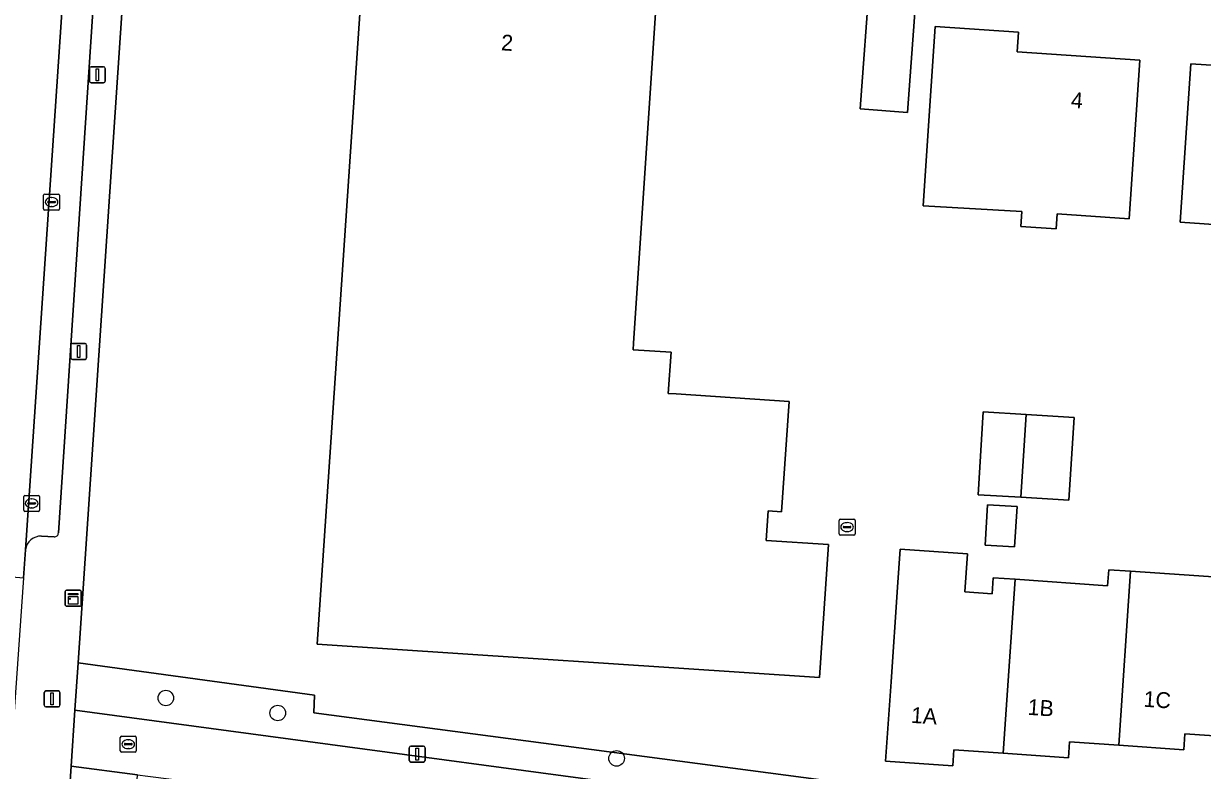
# Model space of a CAD drawing. Extents: x 161848 to 162726, y 385382 to 386521.
# Drawn here: x 162048.4 to 162122.5, y 386100 to 386147 of the extents above; entities that cross this region are included whole.
import ezdxf

# ---------------------------------------------------------------- set-up
doc = ezdxf.new("R2010")
doc.units = 0
for name, color, linetype in [('IMGEO_Boom', 7, 'Continuous'), ('IMGEO_Erf', 7, 'Continuous'), ('IMGEO_Groenvoorziening', 7, 'Continuous'), ('IMGEO_Kast', 7, 'Continuous'), ('IMGEO_Kolk', 7, 'Continuous'), ('IMGEO_Lichtmast', 7, 'Continuous'), ('IMGEO_Pand', 7, 'Continuous'), ('IMGEO_Pand_nummerreeks', 7, 'Continuous'), ('IMGEO_Parkeervlak_open', 7, 'Continuous'), ('IMGEO_Rijbaan_lokaal_open', 7, 'Continuous'), ('IMGEO_Rioolput', 7, 'Continuous'), ('IMGEO_Voetpad_open', 7, 'Continuous')]:
    doc.layers.add(name, color=color, linetype=linetype)

msp = doc.modelspace()

# ---------------------------------------------------------------- linework, layer by layer
at = {"layer": 'IMGEO_Boom'}
for centre in [(162057.332, 386104.546), (162064.369, 386103.604), (162085.679, 386100.75)]:
    msp.add_circle(centre, 0.489, dxfattribs=at)
at = {"layer": 'IMGEO_Erf'}
for points in [[(162136.037, 386143.241), (162136.336, 386147.572), (162134.192, 386147.708), (162104.58, 386149.664), (162103.972, 386141.374), (162100.989, 386141.593), (162101.597, 386149.883), (162062.896, 386152.521), (162055.198, 386152.953), (162054.914, 386152.947), (162051.811, 386106.753), (162066.688, 386104.717), (162066.641, 386103.611), (162100.767, 386099.098), (162102.056, 386098.924), (162132.861, 386094.776), (162133.364, 386102.051), (162133.993, 386111.254)], [(162086.74, 386126.866), (162086.712, 386126.451), (162089.104, 386126.292), (162088.932, 386123.707), (162089.433, 386123.674), (162096.523, 386123.2), (162096.06, 386116.258), (162095.209, 386116.315), (162095.085, 386114.46), (162098.999, 386114.199), (162098.44, 386105.833), (162066.84, 386107.942), (162069.633, 386149.155), (162088.145, 386147.92)], [(162104.952, 386135.498), (162105.374, 386141.792), (162105.708, 386146.78), (162110.953, 386146.425), (162110.868, 386145.178), (162118.59, 386144.655), (162118.256, 386139.667), (162117.922, 386134.689), (162113.397, 386134.992), (162113.334, 386134.055), (162111.102, 386134.205), (162111.165, 386135.142)], [(162121.112, 386134.473), (162121.451, 386139.453), (162121.791, 386144.438), (162129.513, 386143.915), (162129.597, 386145.161), (162134.842, 386144.806), (162134.082, 386133.529), (162129.094, 386133.869), (162127.878, 386134.012), (162127.814, 386133.075), (162125.582, 386133.227), (162125.646, 386134.164)], [(162111.446, 386122.375), (162114.45, 386122.19), (162114.13, 386116.983), (162111.092, 386117.169), (162108.409, 386117.334), (162108.729, 386122.541)], [(162108.852, 386114.159), (162109.009, 386116.7), (162110.865, 386116.586), (162110.709, 386114.045)]]:
    msp.add_lwpolyline(points, close=True, dxfattribs=at)
msp.add_lwpolyline([(162124.524, 386102.088), (162121.421, 386102.304), (162121.351, 386101.298), (162117.265, 386101.581), (162114.163, 386101.796), (162114.093, 386100.788), (162109.999, 386101.072), (162106.896, 386101.287), (162106.826, 386100.279), (162102.593, 386100.572), (162102.938, 386105.561), (162103.348, 386111.51), (162103.513, 386113.909), (162107.746, 386113.617), (162107.581, 386111.218), (162109.3, 386111.099), (162109.369, 386112.106), (162110.742, 386112.011), (162116.558, 386111.61), (162116.627, 386112.617), (162118, 386112.522), (162123.816, 386112.121)], dxfattribs=at)
at = {"layer": 'IMGEO_Groenvoorziening'}
msp.add_lwpolyline([(162051.612, 386103.792), (162100.566, 386097.204), (162100.767, 386099.098), (162066.641, 386103.611), (162066.688, 386104.717), (162051.811, 386106.753)], close=True, dxfattribs=at)
at = {"layer": 'IMGEO_Kast'}
for p, q in [((162051.007, 386110.395), (162051.007, 386111.236)), ((162051.007, 386111.236), (162051.007, 386110.395)), ((162051.082, 386111.32), (162051.923, 386111.32)), ((162051.923, 386111.32), (162051.082, 386111.32)), ((162052.007, 386111.245), (162052.007, 386110.404)), ((162052.007, 386110.404), (162052.007, 386111.245)), ((162051.932, 386110.32), (162051.091, 386110.32)), ((162051.091, 386110.32), (162051.932, 386110.32))]:
    msp.add_line(p, q, dxfattribs=at)
for points in [[(162051.202, 386111.11), (162051.802, 386111.11), (162051.802, 386111.025), (162051.202, 386111.025), (162051.202, 386111.11)], [(162051.202, 386110.935), (162051.802, 386110.935), (162051.802, 386110.446), (162051.202, 386110.446), (162051.202, 386110.935)]]:
    msp.add_lwpolyline(points, dxfattribs=at)
msp.add_circle((162051.286, 386110.784), 0.0377, dxfattribs=at)
for centre, start, end in [((162051.085, 386111.242), 92.4484, 184.28452), ((162051.085, 386111.242), 92.4484, 184.28452), ((162051.929, 386111.242), 2.4484, 94.28452), ((162051.929, 386111.242), 2.4484, 94.28452), ((162051.085, 386110.398), 182.4484, 274.28452), ((162051.085, 386110.398), 182.4484, 274.28452), ((162051.929, 386110.398), 272.4484, 4.28452), ((162051.929, 386110.398), 272.4484, 4.28452)]:
    msp.add_arc(centre, 0.0779, start, end, dxfattribs=at)
at = {"layer": 'IMGEO_Kolk'}
for p, q in [((162049.646, 386135.308), (162049.646, 386136.16)), ((162049.721, 386136.234), (162050.573, 386136.234)), ((162050.134, 386136.014), (162050.159, 386136.014)), ((162050.647, 386136.16), (162050.647, 386135.308)), ((162050.573, 386135.234), (162049.721, 386135.234)), ((162049.905, 386135.728), (162049.905, 386135.74)), ((162050.343, 386135.691), (162049.945, 386135.691)), ((162049.948, 386135.777), (162050.346, 386135.777)), ((162050.157, 386135.454), (162050.132, 386135.454)), ((162050.389, 386135.74), (162050.389, 386135.728)), ((162048.394, 386116.358), (162048.394, 386117.21)), ((162048.469, 386117.284), (162049.321, 386117.284)), ((162048.653, 386116.778), (162048.653, 386116.79)), ((162049.091, 386116.741), (162048.693, 386116.741)), ((162048.696, 386116.827), (162049.094, 386116.827)), ((162048.882, 386117.064), (162048.907, 386117.064)), ((162049.137, 386116.79), (162049.137, 386116.778)), ((162049.395, 386117.21), (162049.395, 386116.358)), ((162049.321, 386116.284), (162048.469, 386116.284)), ((162048.905, 386116.504), (162048.88, 386116.504)), ((162099.677, 386114.868), (162099.677, 386115.72)), ((162099.752, 386115.794), (162100.604, 386115.794)), ((162099.936, 386115.288), (162099.936, 386115.3)), ((162100.374, 386115.251), (162099.976, 386115.251)), ((162099.979, 386115.337), (162100.377, 386115.337)), ((162100.165, 386115.574), (162100.19, 386115.574)), ((162100.42, 386115.3), (162100.42, 386115.288)), ((162100.678, 386115.72), (162100.678, 386114.868)), ((162100.604, 386114.794), (162099.752, 386114.794)), ((162100.188, 386115.014), (162100.163, 386115.014))]:
    msp.add_line(p, q, dxfattribs=at)
for points in [[(162049.646, 386135.308), (162049.646, 386136.16)], [(162049.721, 386136.234), (162050.573, 386136.234)], [(162050.647, 386136.16), (162050.647, 386135.308)], [(162050.573, 386135.234), (162049.721, 386135.234)], [(162048.394, 386116.358), (162048.394, 386117.21)], [(162048.469, 386117.284), (162049.321, 386117.284)], [(162049.395, 386117.21), (162049.395, 386116.358)], [(162049.321, 386116.284), (162048.469, 386116.284)], [(162099.677, 386114.868), (162099.677, 386115.72)], [(162099.752, 386115.794), (162100.604, 386115.794)], [(162100.678, 386115.72), (162100.678, 386114.868)], [(162100.604, 386114.794), (162099.752, 386114.794)]]:
    msp.add_lwpolyline(points, dxfattribs=at)
for centre, radius, start, end in [((162049.723, 386136.158), 0.0765, 91.55205, 178.44795), ((162049.723, 386136.158), 0.0765, 91.55205, 178.44795), ((162050.571, 386136.158), 0.0765, 1.55205, 88.44795), ((162050.571, 386136.158), 0.0765, 1.55205, 88.44795), ((162049.723, 386135.31), 0.0765, 181.55205, 268.44795), ((162049.723, 386135.31), 0.0765, 181.55205, 268.44795), ((162049.945, 386135.737), 0.0403, 85.87752, 175.75265), ((162049.942, 386135.727), 0.0366, 178.93798, 274.71019), ((162050.346, 386135.734), 0.043, 264.86636, 352.45326), ((162050.35, 386135.739), 0.0386, 1.73085, 96.63898), ((162050.571, 386135.31), 0.0765, 271.55205, 358.44795), ((162050.571, 386135.31), 0.0765, 271.55205, 358.44795), ((162048.471, 386117.208), 0.0765, 91.55205, 178.44795), ((162048.471, 386117.208), 0.0765, 91.55205, 178.44795), ((162048.693, 386116.787), 0.0403, 85.87752, 175.75265), ((162048.69, 386116.777), 0.0366, 178.93798, 274.71019), ((162049.094, 386116.784), 0.043, 264.86636, 352.45326), ((162049.098, 386116.789), 0.0386, 1.73085, 96.63898), ((162049.319, 386117.208), 0.0765, 1.55205, 88.44795), ((162049.319, 386117.208), 0.0765, 1.55205, 88.44795), ((162048.471, 386116.36), 0.0765, 181.55205, 268.44795), ((162048.471, 386116.36), 0.0765, 181.55205, 268.44795), ((162049.319, 386116.36), 0.0765, 271.55205, 358.44795), ((162049.319, 386116.36), 0.0765, 271.55205, 358.44795), ((162099.754, 386115.718), 0.0765, 91.55205, 178.44795), ((162099.754, 386115.718), 0.0765, 91.55205, 178.44795), ((162099.976, 386115.297), 0.0403, 85.87752, 175.75265), ((162099.973, 386115.287), 0.0366, 178.93798, 274.71019), ((162100.377, 386115.294), 0.043, 264.86636, 352.45326), ((162100.381, 386115.299), 0.0386, 1.73085, 96.63898), ((162100.602, 386115.718), 0.0765, 1.55205, 88.44795), ((162100.602, 386115.718), 0.0765, 1.55205, 88.44795), ((162099.754, 386114.87), 0.0765, 181.55205, 268.44795), ((162099.754, 386114.87), 0.0765, 181.55205, 268.44795), ((162100.602, 386114.87), 0.0765, 271.55205, 358.44795), ((162100.602, 386114.87), 0.0765, 271.55205, 358.44795)]:
    msp.add_arc(centre, radius, start, end, dxfattribs=at)
for centre, major_axis, ratio, start_param, end_param in [((162050.133, 386135.734), (-0.387, 0.002), 0.722429, 4.712389, 7.853982), ((162050.158, 386135.734), (-0.39, 0.002), 0.717154, 1.570796, 4.712389), ((162048.881, 386116.784), (-0.387, 0.002), 0.722429, 4.712389, 7.853982), ((162048.906, 386116.784), (-0.39, 0.002), 0.717154, 1.570796, 4.712389), ((162100.164, 386115.294), (-0.387, 0.002), 0.722429, 4.712389, 7.853982), ((162100.189, 386115.294), (-0.39, 0.002), 0.717154, 1.570796, 4.712389)]:
    msp.add_ellipse(centre, major_axis=major_axis, ratio=ratio, start_param=start_param, end_param=end_param, dxfattribs=at)
at = {"layer": 'IMGEO_Lichtmast'}
for p, q in [((162052.526, 386143.342), (162052.526, 386144.142)), ((162052.526, 386144.142), (162052.526, 386143.342)), ((162052.626, 386144.242), (162053.416, 386144.242)), ((162053.416, 386144.242), (162052.626, 386144.242)), ((162053.516, 386144.142), (162053.516, 386143.342)), ((162053.516, 386143.342), (162053.516, 386144.142)), ((162053.416, 386143.242), (162052.626, 386143.242)), ((162052.626, 386143.242), (162053.416, 386143.242)), ((162051.359, 386125.944), (162051.359, 386126.744)), ((162051.359, 386126.744), (162051.359, 386125.944)), ((162051.459, 386126.844), (162052.249, 386126.844)), ((162052.249, 386126.844), (162051.459, 386126.844)), ((162052.349, 386126.744), (162052.349, 386125.944)), ((162052.349, 386125.944), (162052.349, 386126.744)), ((162052.249, 386125.844), (162051.459, 386125.844)), ((162051.459, 386125.844), (162052.249, 386125.844)), ((162049.685, 386104.089), (162049.685, 386104.889)), ((162049.685, 386104.889), (162049.685, 386104.089)), ((162049.785, 386104.989), (162050.575, 386104.989)), ((162050.575, 386104.989), (162049.785, 386104.989)), ((162050.675, 386104.889), (162050.675, 386104.089)), ((162050.675, 386104.089), (162050.675, 386104.889)), ((162050.575, 386103.989), (162049.785, 386103.989)), ((162049.785, 386103.989), (162050.575, 386103.989)), ((162072.642, 386100.618), (162072.642, 386101.418)), ((162072.642, 386101.418), (162072.642, 386100.618)), ((162072.742, 386101.518), (162073.532, 386101.518)), ((162073.532, 386101.518), (162072.742, 386101.518)), ((162073.632, 386101.418), (162073.632, 386100.618)), ((162073.632, 386100.618), (162073.632, 386101.418)), ((162073.532, 386100.518), (162072.742, 386100.518)), ((162072.742, 386100.518), (162073.532, 386100.518))]:
    msp.add_line(p, q, dxfattribs=at)
for points in [[(162052.946, 386144.117), (162053.096, 386144.117), (162053.096, 386143.367), (162052.946, 386143.367), (162052.946, 386144.117)], [(162051.779, 386126.719), (162051.929, 386126.719), (162051.929, 386125.969), (162051.779, 386125.969), (162051.779, 386126.719)], [(162050.105, 386104.864), (162050.255, 386104.864), (162050.255, 386104.114), (162050.105, 386104.114), (162050.105, 386104.864)], [(162073.062, 386101.393), (162073.212, 386101.393), (162073.212, 386100.643), (162073.062, 386100.643), (162073.062, 386101.393)]]:
    msp.add_lwpolyline(points, dxfattribs=at)
for centre, start, end in [((162052.626, 386144.142), 90, 180), ((162052.626, 386144.142), 90, 180), ((162053.416, 386144.142), 0, 90), ((162053.416, 386144.142), 360, 90), ((162052.626, 386143.342), 180, 270), ((162052.626, 386143.342), 180, 270), ((162053.416, 386143.342), 270, 0), ((162053.416, 386143.342), 270, 0), ((162051.459, 386126.744), 90, 180), ((162051.459, 386126.744), 90, 180), ((162052.249, 386126.744), 0, 90), ((162052.249, 386126.744), 360, 90), ((162051.459, 386125.944), 180, 270), ((162051.459, 386125.944), 180, 270), ((162052.249, 386125.944), 270, 0), ((162052.249, 386125.944), 270, 0), ((162049.785, 386104.889), 90, 180), ((162049.785, 386104.889), 90, 180), ((162050.575, 386104.889), 0, 90), ((162050.575, 386104.889), 360, 90), ((162049.785, 386104.089), 180, 270), ((162049.785, 386104.089), 180, 270), ((162050.575, 386104.089), 270, 0), ((162050.575, 386104.089), 270, 0), ((162072.742, 386101.418), 90, 180), ((162072.742, 386101.418), 90, 180), ((162073.532, 386101.418), 0, 90), ((162073.532, 386101.418), 360, 90), ((162072.742, 386100.618), 180, 270), ((162072.742, 386100.618), 180, 270), ((162073.532, 386100.618), 270, 0), ((162073.532, 386100.618), 270, 0)]:
    msp.add_arc(centre, 0.1, start, end, dxfattribs=at)
at = {"layer": 'IMGEO_Pand'}
for points in [[(162101.597, 386149.883), (162100.989, 386141.593), (162103.972, 386141.374), (162104.58, 386149.664)], [(162088.145, 386147.92), (162069.633, 386149.155), (162066.84, 386107.942), (162098.44, 386105.833), (162098.999, 386114.199), (162095.085, 386114.46), (162095.209, 386116.315), (162096.06, 386116.258), (162096.523, 386123.2), (162089.433, 386123.674), (162088.932, 386123.707), (162089.104, 386126.292), (162086.712, 386126.451), (162086.74, 386126.866)], [(162104.952, 386135.498), (162111.165, 386135.142), (162111.102, 386134.205), (162113.334, 386134.055), (162113.397, 386134.992), (162117.922, 386134.689), (162118.256, 386139.667), (162118.59, 386144.655), (162110.868, 386145.178), (162110.953, 386146.425), (162105.708, 386146.78), (162105.374, 386141.792)], [(162121.112, 386134.473), (162125.646, 386134.164), (162125.582, 386133.227), (162127.814, 386133.075), (162127.878, 386134.012), (162129.094, 386133.869), (162134.082, 386133.529), (162134.842, 386144.806), (162129.597, 386145.161), (162129.513, 386143.915), (162121.791, 386144.438), (162121.451, 386139.453)], [(162111.092, 386117.169), (162111.446, 386122.375), (162108.729, 386122.541), (162108.409, 386117.334)], [(162111.446, 386122.375), (162111.092, 386117.169), (162114.13, 386116.983), (162114.45, 386122.19)], [(162108.852, 386114.159), (162110.709, 386114.045), (162110.865, 386116.586), (162109.009, 386116.7)], [(162102.938, 386105.561), (162102.593, 386100.572), (162106.826, 386100.279), (162106.896, 386101.287), (162109.999, 386101.072), (162110.742, 386112.011), (162109.369, 386112.106), (162109.3, 386111.099), (162107.581, 386111.218), (162107.746, 386113.617), (162103.513, 386113.909), (162103.348, 386111.51)], [(162125.258, 386113.034), (162123.886, 386113.128), (162123.816, 386112.121), (162118, 386112.522), (162117.265, 386101.581), (162121.351, 386101.298), (162121.421, 386102.304), (162124.524, 386102.088)], [(162109.999, 386101.072), (162114.093, 386100.788), (162114.163, 386101.796), (162117.265, 386101.581), (162118, 386112.522), (162116.627, 386112.617), (162116.558, 386111.61), (162110.742, 386112.011)]]:
    msp.add_lwpolyline(points, close=True, dxfattribs=at)
at = {"layer": 'IMGEO_Parkeervlak_open'}
for points in [[(162051.328, 386155.749), (162048.498, 386113.868)], [(162050.575, 386114.938), (162053.173, 386154.425)], [(162049.518, 386114.731), (162050.306, 386114.692)]]:
    msp.add_lwpolyline(points, dxfattribs=at)
for centre, radius, start, end in [((162049.515, 386113.7), 1.031, 89.82707, 170.64061), ((162050.334, 386114.932), 0.241, 263.39939, 1.48633)]:
    msp.add_arc(centre, radius, start, end, dxfattribs=at)
at = {"layer": 'IMGEO_Rijbaan_lokaal_open'}
msp.add_lwpolyline([(162058.028, 386346.909), (162054.511, 386295.129), (162054.173, 386290.223), (162052.908, 386271.635), (162051.766, 386254.681), (162050.834, 386240.782), (162049.721, 386223.815), (162046.601, 386176.338), (162046.003, 386167.514), (162045.648, 386162.285), (162044.342, 386142.167), (162043.224, 386125.333), (162042.345, 386112.63), (162048.375, 386112.1), (162048.498, 386113.868), (162051.328, 386155.749)], dxfattribs=at)
at = {"layer": 'IMGEO_Rioolput'}
for p, q in [((162054.469, 386101.216), (162054.469, 386102.068)), ((162054.544, 386102.142), (162055.396, 386102.142)), ((162054.957, 386101.922), (162054.982, 386101.922)), ((162055.47, 386102.068), (162055.47, 386101.216)), ((162055.396, 386101.142), (162054.544, 386101.142)), ((162054.728, 386101.636), (162054.728, 386101.648)), ((162055.166, 386101.599), (162054.768, 386101.599)), ((162054.771, 386101.685), (162055.169, 386101.685)), ((162054.98, 386101.362), (162054.955, 386101.362)), ((162055.212, 386101.648), (162055.212, 386101.636))]:
    msp.add_line(p, q, dxfattribs=at)
for points in [[(162054.469, 386101.216), (162054.469, 386102.068)], [(162054.544, 386102.142), (162055.396, 386102.142)], [(162055.47, 386102.068), (162055.47, 386101.216)], [(162055.396, 386101.142), (162054.544, 386101.142)]]:
    msp.add_lwpolyline(points, dxfattribs=at)
for centre, radius, start, end in [((162054.546, 386102.066), 0.0765, 91.55205, 178.44795), ((162054.546, 386102.066), 0.0765, 91.55205, 178.44795), ((162055.394, 386102.066), 0.0765, 1.55205, 88.44795), ((162055.394, 386102.066), 0.0765, 1.55205, 88.44795), ((162054.546, 386101.218), 0.0765, 181.55205, 268.44795), ((162054.546, 386101.218), 0.0765, 181.55205, 268.44795), ((162054.768, 386101.645), 0.0403, 85.87752, 175.75265), ((162054.765, 386101.635), 0.0366, 178.93798, 274.71019), ((162055.169, 386101.642), 0.043, 264.86636, 352.45326), ((162055.173, 386101.647), 0.0386, 1.73085, 96.63898), ((162055.394, 386101.218), 0.0765, 271.55205, 358.44795), ((162055.394, 386101.218), 0.0765, 271.55205, 358.44795)]:
    msp.add_arc(centre, radius, start, end, dxfattribs=at)
for centre, major_axis, ratio, start_param, end_param in [((162054.956, 386101.642), (-0.387, 0.002), 0.722429, 4.712389, 7.853982), ((162054.981, 386101.642), (-0.39, 0.002), 0.717154, 1.570796, 4.712389)]:
    msp.add_ellipse(centre, major_axis=major_axis, ratio=ratio, start_param=start_param, end_param=end_param, dxfattribs=at)
at = {"layer": 'IMGEO_Voetpad_open'}
for points in [[(162050.321, 386084.573), (162050.426, 386086.14), (162051.013, 386094.873), (162051.375, 386100.261), (162051.612, 386103.792), (162051.811, 386106.753), (162054.914, 386152.947), (162055.567, 386161.02)], [(162053.173, 386154.425), (162050.575, 386114.938)], [(162050.306, 386114.692), (162049.518, 386114.731)], [(162048.498, 386113.868), (162048.375, 386112.1), (162046.97, 386091.978), (162045.689, 386072.893)], [(162131.56, 386093.034), (162101.855, 386097.031), (162100.566, 386097.204), (162051.612, 386103.792), (162051.375, 386100.261), (162055.548, 386099.725), (162056.198, 386099.642), (162068.6, 386098.049), (162070.892, 386097.755), (162082.096, 386096.316), (162084.525, 386096.022), (162088.379, 386095.556), (162093.503, 386094.936), (162098.826, 386094.292), (162123.469, 386090.954)]]:
    msp.add_lwpolyline(points, dxfattribs=at)
msp.add_lwpolyline([(162055.548, 386099.725), (162051.375, 386100.261), (162051.013, 386094.873), (162055.204, 386094.592)], close=True, dxfattribs=at)
for centre, radius, start, end in [((162049.515, 386113.7), 1.031, 89.82707, 170.64061), ((162050.334, 386114.932), 0.241, 263.39939, 1.48633)]:
    msp.add_arc(centre, radius, start, end, dxfattribs=at)

# ---------------------------------------------------------------- texts
at = {"layer": 'IMGEO_Pand_nummerreeks'}
for s, rotation, p in [('2', 356.1841, (162078.394, 386145.283)), ('4', 356.12535, (162114.232, 386141.663)), ('1C', 356.03676, (162118.797, 386104.002)), ('1B', 356.03378, (162111.508, 386103.494)), ('1A', 356.04041, (162104.172, 386102.99))]:
    msp.add_text(s, height=1, rotation=rotation, dxfattribs=at).set_placement(p)

doc.saveas('drawing.dxf')
